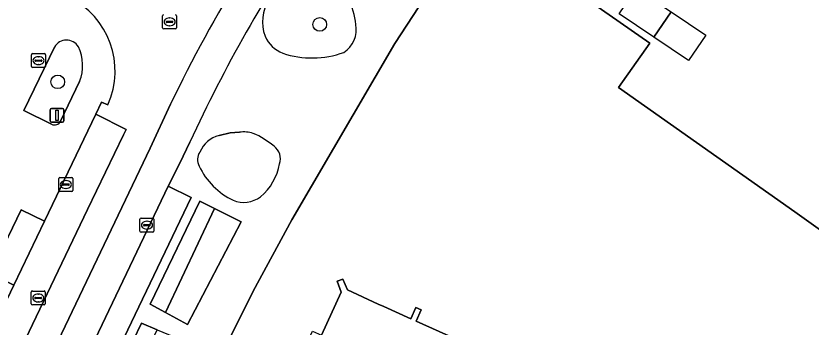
# Model space of a CAD drawing. Extents: x 161354 to 162026, y 386504 to 387460.
# Drawn here: x 161675.8 to 161732.9, y 387005.2 to 387027.5 of the extents above; entities that cross this region are included whole.
import ezdxf

# ---------------------------------------------------------------- set-up
doc = ezdxf.new("R2010")
doc.units = 0
for name, color, linetype in [('IMGEO_Boom', 7, 'Continuous'), ('IMGEO_Brandkraan', 7, 'Continuous'), ('IMGEO_Erf', 7, 'Continuous'), ('IMGEO_Groenvoorziening', 7, 'Continuous'), ('IMGEO_Kolk', 7, 'Continuous'), ('IMGEO_Lichtmast', 7, 'Continuous'), ('IMGEO_Pand', 7, 'Continuous'), ('IMGEO_Pand_vergunning_verleend', 7, 'Continuous'), ('IMGEO_Parkeervlak_open', 7, 'Continuous'), ('IMGEO_Rijbaan_lokaal_open', 7, 'Continuous'), ('IMGEO_Rioolput', 7, 'Continuous'), ('IMGEO_Voetpad_open', 7, 'Continuous')]:
    doc.layers.add(name, color=color, linetype=linetype)

msp = doc.modelspace()

# ---------------------------------------------------------------- linework, layer by layer
at = {"layer": 'IMGEO_Boom'}
for centre in [(161697.653, 387026.912), (161678.847, 387022.788)]:
    msp.add_circle(centre, 0.489, dxfattribs=at)
at = {"layer": 'IMGEO_Brandkraan'}
for p, q in [((161676.967, 387023.888), (161676.967, 387024.74)), ((161677.042, 387024.814), (161677.894, 387024.814)), ((161677.968, 387024.74), (161677.968, 387023.888)), ((161677.226, 387024.308), (161677.226, 387024.32)), ((161677.664, 387024.271), (161677.266, 387024.271)), ((161677.269, 387024.357), (161677.667, 387024.357)), ((161677.455, 387024.594), (161677.48, 387024.594)), ((161677.71, 387024.32), (161677.71, 387024.308)), ((161677.894, 387023.814), (161677.042, 387023.814)), ((161677.478, 387024.034), (161677.453, 387024.034))]:
    msp.add_line(p, q, dxfattribs=at)
for points in [[(161676.967, 387023.888), (161676.967, 387024.74)], [(161677.042, 387024.814), (161677.894, 387024.814)], [(161677.968, 387024.74), (161677.968, 387023.888)], [(161677.894, 387023.814), (161677.042, 387023.814)]]:
    msp.add_lwpolyline(points, dxfattribs=at)
for centre, radius, start, end in [((161677.044, 387024.738), 0.0765, 91.552, 178.448), ((161677.044, 387024.738), 0.0765, 91.552, 178.448), ((161677.892, 387024.738), 0.0765, 1.552, 88.448), ((161677.892, 387024.738), 0.0765, 1.552, 88.448), ((161677.266, 387024.317), 0.0403, 85.8775, 175.7526), ((161677.263, 387024.307), 0.0366, 178.938, 274.7102), ((161677.667, 387024.314), 0.043, 264.8664, 352.4533), ((161677.671, 387024.319), 0.0386, 1.7309, 96.639), ((161677.044, 387023.89), 0.0765, 181.552, 268.448), ((161677.044, 387023.89), 0.0765, 181.552, 268.448), ((161677.892, 387023.89), 0.0765, 271.552, 358.448), ((161677.892, 387023.89), 0.0765, 271.552, 358.448)]:
    msp.add_arc(centre, radius, start, end, dxfattribs=at)
for centre, major_axis, ratio, start_param, end_param in [((161677.454, 387024.314), (-0.387, 0.002), 0.722429, 4.712389, 7.853982), ((161677.479, 387024.314), (-0.39, 0.002), 0.717154, 1.570796, 4.712389)]:
    msp.add_ellipse(centre, major_axis=major_axis, ratio=ratio, start_param=start_param, end_param=end_param, dxfattribs=at)
at = {"layer": 'IMGEO_Erf'}
msp.add_lwpolyline([(161734.763, 387011.311), (161731.75, 387013.443), (161719.086, 387022.38), (161721.337, 387025.559), (161712.281, 387031.913), (161712.953, 387032.874), (161713.084, 387032.783), (161718.246, 387040.124), (161723.239, 387047.192), (161723.109, 387047.286), (161723.368, 387047.663), (161727.968, 387044.436), (161732.719, 387041.098), (161731.725, 387039.693), (161747.097, 387028.852)], close=True, dxfattribs=at)
for points in [[(161713.413, 387041.445), (161703.036, 387025.535), (161695.643, 387012.888), (161692.864, 387007.756), (161689.028, 387000), (161677.419, 386973.992)], [(161693.871, 386997.706), (161697.124, 387004.878), (161697.77, 387004.592), (161699.187, 387007.684), (161698.908, 387008.484), (161699.315, 387008.627), (161699.631, 387007.85), (161701.853, 387006.834), (161702.257, 387006.651), (161704.191, 387005.781), (161704.552, 387006.583), (161704.935, 387006.41), (161704.575, 387005.61), (161707.395, 387004.33), (161707.791, 387004.15), (161710.572, 387002.888), (161710.942, 387003.671), (161714.518, 387002.039)]]:
    msp.add_lwpolyline(points, dxfattribs=at)
at = {"layer": 'IMGEO_Groenvoorziening'}
for points in [[(161678.614, 387025.29), (161676.406, 387020.732)], [(161679.049, 387019.969), (161680.415, 387022.812)], [(161676.406, 387020.732), (161678.403, 387019.743)], [(161691.894, 387019.172), (161691.22, 387019.123), (161690.42, 387018.937)]]:
    msp.add_lwpolyline(points, dxfattribs=at)
for points in [[(161690.099, 387013.692), (161689.055, 387014.221), (161685.483, 387006.811), (161686.579, 387006.219)], [(161692.003, 387012.728), (161690.099, 387013.692), (161686.579, 387006.219), (161688.161, 387005.365)], [(161685.973, 387004.986), (161684.847, 387005.454), (161677.686, 386990.522), (161678.797, 386990.012)]]:
    msp.add_lwpolyline(points, close=True, dxfattribs=at)
for centre, radius, start, end in [((161696.383, 387026.686), 3.86, 3.2201, 32.3233), ((161696.451, 387027.102), 2.914, 146.7912, 200.801), ((161698.329, 387026.541), 1.942, 302.6621, 10.74), ((161695.874, 387027.033), 2.355, 204.2172, 248.1736), ((161679.474, 387024.802), 0.989, 30.6668, 150.4054), ((161677.558, 387023.956), 3.078, 338.1704, 26.0089), ((161697.104, 387031.079), 6.578, 251.3343, 290.2099), ((161678.616, 387020.17), 0.477, 243.5015, 335.0627), ((161692.18, 387016.851), 2.339, 72.9707, 97.0236), ((161690.685, 387013.858), 5.665, 49.4244, 67.3691), ((161690.935, 387016.955), 2.048, 104.5562, 157.1803), ((161693.731, 387017.264), 1.101, 340.7871, 54.547), ((161689.83, 387017.202), 0.955, 145.0677, 209.0377), ((161693.636, 387018.913), 5.125, 205.1016, 244.5942), ((161690.848, 387017.606), 3.985, 309.7384, 349.8302), ((161692.193, 387016.116), 1.982, 247.5809, 307.3669)]:
    msp.add_arc(centre, radius, start, end, dxfattribs=at)
at = {"layer": 'IMGEO_Kolk'}
for p, q in [((161678.93, 387014.987), (161678.93, 387015.839)), ((161679.005, 387015.913), (161679.857, 387015.913)), ((161679.418, 387015.693), (161679.443, 387015.693)), ((161679.931, 387015.839), (161679.931, 387014.987)), ((161679.189, 387015.407), (161679.189, 387015.419)), ((161679.627, 387015.37), (161679.229, 387015.37)), ((161679.232, 387015.456), (161679.63, 387015.456)), ((161679.441, 387015.133), (161679.416, 387015.133)), ((161679.673, 387015.419), (161679.673, 387015.407)), ((161679.857, 387014.913), (161679.005, 387014.913)), ((161684.748, 387012.074), (161684.748, 387012.926)), ((161684.823, 387013), (161685.675, 387013)), ((161685.236, 387012.78), (161685.261, 387012.78)), ((161685.749, 387012.926), (161685.749, 387012.074)), ((161685.007, 387012.494), (161685.007, 387012.506)), ((161685.445, 387012.457), (161685.047, 387012.457)), ((161685.05, 387012.543), (161685.448, 387012.543)), ((161685.259, 387012.22), (161685.234, 387012.22)), ((161685.491, 387012.506), (161685.491, 387012.494)), ((161685.675, 387012), (161684.823, 387012))]:
    msp.add_line(p, q, dxfattribs=at)
for points in [[(161678.93, 387014.987), (161678.93, 387015.839)], [(161679.005, 387015.913), (161679.857, 387015.913)], [(161679.931, 387015.839), (161679.931, 387014.987)], [(161679.857, 387014.913), (161679.005, 387014.913)], [(161684.748, 387012.074), (161684.748, 387012.926)], [(161684.823, 387013), (161685.675, 387013)], [(161685.749, 387012.926), (161685.749, 387012.074)], [(161685.675, 387012), (161684.823, 387012)]]:
    msp.add_lwpolyline(points, dxfattribs=at)
for centre, radius, start, end in [((161679.007, 387015.837), 0.0765, 91.552, 178.448), ((161679.007, 387015.837), 0.0765, 91.552, 178.448), ((161679.855, 387015.837), 0.0765, 1.552, 88.448), ((161679.855, 387015.837), 0.0765, 1.552, 88.448), ((161679.229, 387015.416), 0.0403, 85.8775, 175.7526), ((161679.226, 387015.406), 0.0366, 178.938, 274.7102), ((161679.63, 387015.413), 0.043, 264.8664, 352.4533), ((161679.634, 387015.418), 0.0386, 1.7309, 96.639), ((161679.007, 387014.989), 0.0765, 181.552, 268.448), ((161679.007, 387014.989), 0.0765, 181.552, 268.448), ((161679.855, 387014.989), 0.0765, 271.552, 358.448), ((161679.855, 387014.989), 0.0765, 271.552, 358.448), ((161684.825, 387012.924), 0.0765, 91.552, 178.448), ((161684.825, 387012.924), 0.0765, 91.552, 178.448), ((161685.673, 387012.924), 0.0765, 1.552, 88.448), ((161685.673, 387012.924), 0.0765, 1.552, 88.448), ((161685.047, 387012.503), 0.0403, 85.8775, 175.7526), ((161685.044, 387012.493), 0.0366, 178.938, 274.7102), ((161685.448, 387012.5), 0.043, 264.8664, 352.4533), ((161685.452, 387012.505), 0.0386, 1.7309, 96.639), ((161684.825, 387012.076), 0.0765, 181.552, 268.448), ((161684.825, 387012.076), 0.0765, 181.552, 268.448), ((161685.673, 387012.076), 0.0765, 271.552, 358.448), ((161685.673, 387012.076), 0.0765, 271.552, 358.448)]:
    msp.add_arc(centre, radius, start, end, dxfattribs=at)
for centre, major_axis, ratio, start_param, end_param in [((161679.417, 387015.413), (-0.387, 0.002), 0.722429, 4.712389, 7.853982), ((161679.442, 387015.413), (-0.39, 0.002), 0.717154, 1.570796, 4.712389), ((161685.235, 387012.5), (-0.387, 0.002), 0.722429, 4.712389, 7.853982), ((161685.26, 387012.5), (-0.39, 0.002), 0.717154, 1.570796, 4.712389)]:
    msp.add_ellipse(centre, major_axis=major_axis, ratio=ratio, start_param=start_param, end_param=end_param, dxfattribs=at)
at = {"layer": 'IMGEO_Lichtmast'}
for p, q in [((161678.296, 387019.983), (161678.296, 387020.783)), ((161678.296, 387020.783), (161678.296, 387019.983)), ((161678.396, 387020.883), (161679.186, 387020.883)), ((161679.186, 387020.883), (161678.396, 387020.883)), ((161679.286, 387020.783), (161679.286, 387019.983)), ((161679.286, 387019.983), (161679.286, 387020.783)), ((161679.186, 387019.883), (161678.396, 387019.883)), ((161678.396, 387019.883), (161679.186, 387019.883))]:
    msp.add_line(p, q, dxfattribs=at)
msp.add_lwpolyline([(161678.716, 387020.758), (161678.866, 387020.758), (161678.866, 387020.008), (161678.716, 387020.008), (161678.716, 387020.758)], dxfattribs=at)
for centre, start, end in [((161678.396, 387020.783), 90, 180), ((161678.396, 387020.783), 90, 180), ((161679.186, 387020.783), 0, 90), ((161679.186, 387020.783), 360, 90), ((161678.396, 387019.983), 180, 270), ((161678.396, 387019.983), 180, 270), ((161679.186, 387019.983), 270, 0), ((161679.186, 387019.983), 270, 0)]:
    msp.add_arc(centre, 0.1, start, end, dxfattribs=at)
at = {"layer": 'IMGEO_Pand'}
msp.add_lwpolyline([(161731.725, 387039.693), (161732.719, 387041.098), (161727.968, 387044.436), (161723.368, 387047.663), (161723.109, 387047.286), (161723.239, 387047.192), (161718.246, 387040.124), (161713.084, 387032.783), (161712.953, 387032.874), (161712.281, 387031.913), (161721.337, 387025.559), (161719.086, 387022.38), (161731.75, 387013.443), (161734.763, 387011.311), (161747.097, 387028.852)], close=True, dxfattribs=at)
msp.add_lwpolyline([(161707.395, 387004.33), (161704.575, 387005.61), (161704.935, 387006.41), (161704.552, 387006.583), (161704.191, 387005.781), (161702.257, 387006.651), (161701.853, 387006.834), (161699.631, 387007.85), (161699.315, 387008.627), (161698.908, 387008.484), (161699.187, 387007.684), (161697.77, 387004.592)], dxfattribs=at)
at = {"layer": 'IMGEO_Pand_vergunning_verleend'}
for points in [[(161719.141, 387027.672), (161720.371, 387029.502), (161722.865, 387027.824), (161721.635, 387025.995)], [(161721.635, 387025.995), (161722.865, 387027.824), (161725.359, 387026.147), (161724.128, 387024.318)]]:
    msp.add_lwpolyline(points, close=True, dxfattribs=at)
at = {"layer": 'IMGEO_Parkeervlak_open'}
for points in [[(161686.779, 387015.299), (161671.511, 386983.329), (161673.133, 386982.564), (161688.427, 387014.484)], [(161677.895, 387012.773), (161676.226, 387013.601), (161673.999, 387009.024), (161675.699, 387008.193)]]:
    msp.add_lwpolyline(points, close=True, dxfattribs=at)
at = {"layer": 'IMGEO_Rijbaan_lokaal_open'}
for points in [[(161682.437, 387021.149), (161681.983, 387021.329), (161681.574, 387020.458), (161683.75, 387019.375), (161683.561, 387018.983), (161680.977, 387013.629), (161664.695, 386979.587), (161666.643, 386978.635), (161685.481, 387018.029), (161686.934, 387021.178)], [(161686.934, 387021.178), (161685.481, 387018.029), (161666.643, 386978.635), (161668.836, 386977.492)], [(161686.779, 387015.299), (161687.597, 387016.959), (161688.332, 387018.449)], [(161668.89, 386977.819), (161671.511, 386983.329), (161686.779, 387015.299)]]:
    msp.add_lwpolyline(points, dxfattribs=at)
msp.add_lwpolyline([(161680.977, 387013.629), (161683.561, 387018.983), (161683.75, 387019.375), (161681.574, 387020.458), (161677.895, 387012.773), (161675.699, 387008.193), (161672.284, 387001.058), (161667.967, 386992.057), (161664.397, 386984.566), (161659.348, 386974.057), (161659.764, 386973.893), (161657.878, 386969.873), (161656.852, 386967.721), (161658.609, 386966.862), (161664.695, 386979.587)], close=True, dxfattribs=at)
for centre, radius, start, end in [((161779.503, 386976.724), 102.689, 142.31603, 154.34865), ((161779.503, 386976.724), 102.689, 142.31603, 154.34865), ((161782.354, 386975.347), 103.431, 145.52735, 155.37205), ((161677.106, 387023.577), 5.858, 335.5109, 64.3466)]:
    msp.add_arc(centre, radius, start, end, dxfattribs=at)
at = {"layer": 'IMGEO_Rioolput'}
for p, q in [((161686.373, 387026.673), (161686.373, 387027.525)), ((161686.632, 387027.093), (161686.632, 387027.105)), ((161687.07, 387027.056), (161686.672, 387027.056)), ((161686.675, 387027.142), (161687.073, 387027.142)), ((161686.861, 387027.379), (161686.886, 387027.379)), ((161687.116, 387027.105), (161687.116, 387027.093)), ((161687.374, 387027.525), (161687.374, 387026.673)), ((161687.3, 387026.599), (161686.448, 387026.599)), ((161686.884, 387026.819), (161686.859, 387026.819)), ((161676.947, 387006.842), (161676.947, 387007.694)), ((161677.022, 387007.768), (161677.874, 387007.768)), ((161677.948, 387007.694), (161677.948, 387006.842)), ((161677.206, 387007.262), (161677.206, 387007.274)), ((161677.644, 387007.225), (161677.246, 387007.225)), ((161677.249, 387007.311), (161677.647, 387007.311)), ((161677.435, 387007.548), (161677.46, 387007.548)), ((161677.69, 387007.274), (161677.69, 387007.262)), ((161677.874, 387006.768), (161677.022, 387006.768)), ((161677.458, 387006.988), (161677.433, 387006.988))]:
    msp.add_line(p, q, dxfattribs=at)
for points in [[(161686.373, 387026.673), (161686.373, 387027.525)], [(161687.374, 387027.525), (161687.374, 387026.673)], [(161687.3, 387026.599), (161686.448, 387026.599)], [(161676.947, 387006.842), (161676.947, 387007.694)], [(161677.022, 387007.768), (161677.874, 387007.768)], [(161677.948, 387007.694), (161677.948, 387006.842)], [(161677.874, 387006.768), (161677.022, 387006.768)]]:
    msp.add_lwpolyline(points, dxfattribs=at)
for centre, radius, start, end in [((161686.45, 387027.523), 0.0765, 91.552, 178.448), ((161686.45, 387027.523), 0.0765, 91.552, 178.448), ((161687.298, 387027.523), 0.0765, 1.552, 88.448), ((161687.298, 387027.523), 0.0765, 1.552, 88.448), ((161686.672, 387027.102), 0.0403, 85.8775, 175.7526), ((161686.669, 387027.092), 0.0366, 178.938, 274.7102), ((161687.073, 387027.099), 0.043, 264.8664, 352.4533), ((161687.077, 387027.104), 0.0386, 1.7309, 96.639), ((161686.45, 387026.675), 0.0765, 181.552, 268.448), ((161686.45, 387026.675), 0.0765, 181.552, 268.448), ((161687.298, 387026.675), 0.0765, 271.552, 358.448), ((161687.298, 387026.675), 0.0765, 271.552, 358.448), ((161677.024, 387007.692), 0.0765, 91.552, 178.448), ((161677.024, 387007.692), 0.0765, 91.552, 178.448), ((161677.872, 387007.692), 0.0765, 1.552, 88.448), ((161677.872, 387007.692), 0.0765, 1.552, 88.448), ((161677.246, 387007.271), 0.0403, 85.8775, 175.7526), ((161677.243, 387007.261), 0.0366, 178.938, 274.7102), ((161677.647, 387007.268), 0.043, 264.8664, 352.4533), ((161677.651, 387007.273), 0.0386, 1.7309, 96.639), ((161677.024, 387006.844), 0.0765, 181.552, 268.448), ((161677.024, 387006.844), 0.0765, 181.552, 268.448), ((161677.872, 387006.844), 0.0765, 271.552, 358.448), ((161677.872, 387006.844), 0.0765, 271.552, 358.448)]:
    msp.add_arc(centre, radius, start, end, dxfattribs=at)
for centre, major_axis, ratio, start_param, end_param in [((161686.86, 387027.099), (-0.387, 0.002), 0.722429, 4.712389, 7.853982), ((161686.885, 387027.099), (-0.39, 0.002), 0.717154, 1.570796, 4.712389), ((161677.434, 387007.268), (-0.387, 0.002), 0.722429, 4.712389, 7.853982), ((161677.459, 387007.268), (-0.39, 0.002), 0.717154, 1.570796, 4.712389)]:
    msp.add_ellipse(centre, major_axis=major_axis, ratio=ratio, start_param=start_param, end_param=end_param, dxfattribs=at)
at = {"layer": 'IMGEO_Voetpad_open'}
for points in [[(161670.245, 386972.344), (161671.176, 386971.663), (161672.256, 386971.1), (161674.68, 386969.96), (161674.495, 386969.525), (161675.367, 386969.105), (161675.409, 386969.085), (161677.419, 386973.992), (161689.028, 387000), (161692.864, 387007.756), (161695.643, 387012.888), (161703.036, 387025.535), (161713.413, 387041.445)], [(161676.406, 387020.732), (161678.614, 387025.29)], [(161680.415, 387022.812), (161679.049, 387019.969)], [(161657.878, 386969.873), (161656.15, 386970.736), (161658.012, 386974.684), (161657.639, 386974.851), (161662.691, 386985.348), (161664.397, 386984.566), (161667.967, 386992.057), (161666.2, 386992.848), (161670.591, 387001.885), (161672.284, 387001.058), (161675.699, 387008.193), (161673.999, 387009.024), (161676.226, 387013.601), (161677.895, 387012.773), (161681.574, 387020.458), (161681.983, 387021.329), (161682.437, 387021.149)], [(161678.403, 387019.743), (161676.406, 387020.732)], [(161690.42, 387018.937), (161691.22, 387019.123), (161691.894, 387019.172)], [(161688.332, 387018.449), (161687.597, 387016.959), (161686.779, 387015.299), (161688.427, 387014.484), (161673.133, 386982.564), (161671.511, 386983.329), (161668.89, 386977.819)]]:
    msp.add_lwpolyline(points, dxfattribs=at)
for points in [[(161690.099, 387013.692), (161692.003, 387012.728), (161688.161, 387005.365), (161686.579, 387006.219), (161685.483, 387006.811), (161689.055, 387014.221)], [(161687.609, 387004.307), (161680.83, 386989.079), (161678.797, 386990.012), (161677.686, 386990.522), (161684.847, 387005.454), (161685.973, 387004.986)]]:
    msp.add_lwpolyline(points, close=True, dxfattribs=at)
for centre, radius, start, end in [((161782.354, 386975.347), 103.431, 145.52735, 155.37205), ((161677.106, 387023.577), 5.858, 335.5109, 64.3466), ((161696.383, 387026.686), 3.86, 3.2201, 32.3233), ((161696.451, 387027.102), 2.914, 146.7912, 200.801), ((161698.329, 387026.541), 1.942, 302.6621, 10.74), ((161695.874, 387027.033), 2.355, 204.2172, 248.1736), ((161679.474, 387024.802), 0.989, 30.6668, 150.4054), ((161677.558, 387023.956), 3.078, 338.1704, 26.0089), ((161697.104, 387031.079), 6.578, 251.3343, 290.2099), ((161678.616, 387020.17), 0.477, 243.5015, 335.0627), ((161692.18, 387016.851), 2.339, 72.9707, 97.0236), ((161690.685, 387013.858), 5.665, 49.4244, 67.3691), ((161690.935, 387016.955), 2.048, 104.5562, 157.1803), ((161693.731, 387017.264), 1.101, 340.7871, 54.547), ((161689.83, 387017.202), 0.955, 145.0677, 209.0377), ((161693.636, 387018.913), 5.125, 205.1016, 244.5942), ((161690.848, 387017.606), 3.985, 309.7384, 349.8302), ((161692.193, 387016.116), 1.982, 247.5809, 307.3669)]:
    msp.add_arc(centre, radius, start, end, dxfattribs=at)

doc.saveas('drawing.dxf')
